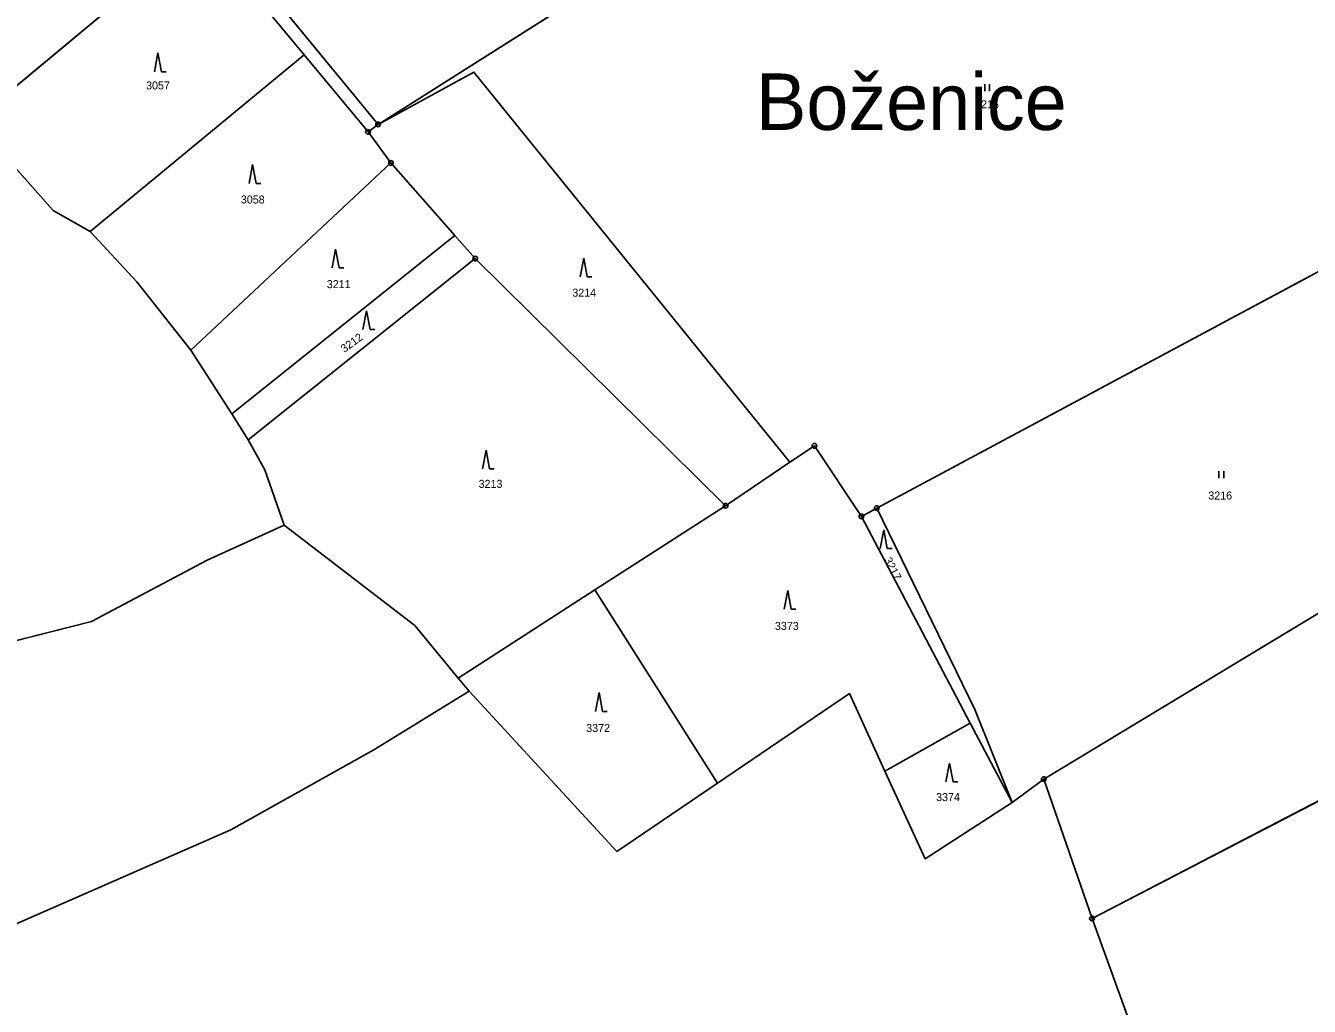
# Model space of a CAD drawing. Extents: x -689422 to -685210, y -987725 to -982160.
# Drawn here: x -687545.1 to -687272.5, y -987272.9 to -987064.7 of the extents above; entities that cross this region are included whole.
import ezdxf

# ---------------------------------------------------------------- set-up
doc = ezdxf.new("R2010")
doc.units = 0
for name, color, linetype in [('KN_Hranice_parcel', 7, 'Continuous'), ('KN_Parcelni cisla', 7, 'Continuous'), ('KN_Polygon parcely', 7, 'Continuous'), ('KN_Popisy_pomistni nazvy', 7, 'Continuous'), ('KN_POZEMKY_LESNI POZEMEK', 7, 'Continuous'), ('KN_POZEMKY_TTP', 7, 'Continuous'), ('KN_Značky bodu BP', 7, 'Continuous'), ('KN_Značky kultur', 7, 'Continuous')]:
    doc.layers.add(name, color=color, linetype=linetype)

msp = doc.modelspace()

# ---------------------------------------------------------------- linework, layer by layer
at = {"layer": 'KN_Hranice_parcel'}
for p, q in [((-687507.72, -987044.71), (-687556.13, -987084.99)), ((-687485.95, -987070.96), (-687507.72, -987044.71)), ((-687505.49, -987042.86), (-687470.29, -987085.69)), ((-687531.42, -987108.4), (-687485.95, -987070.96)), ((-687472.42, -987087.28), (-687485.95, -987070.96)), ((-687470.29, -987085.69), (-687472.42, -987087.28)), ((-687467.55, -987093.89), (-687472.42, -987087.28)), ((-687510.04, -987133.61), (-687467.55, -987093.89)), ((-687454, -987109.26), (-687467.55, -987093.89)), ((-687364.37, -987167.17), (-687233.07, -987096.87)), ((-687501.36, -987147.18), (-687454, -987109.26)), ((-687449.65, -987114.19), (-687454, -987109.26)), ((-687497.86, -987152.65), (-687449.65, -987114.19)), ((-687396.48, -987166.65), (-687449.65, -987114.19)), ((-687501.36, -987147.18), (-687510.04, -987133.61)), ((-687497.86, -987152.65), (-687501.36, -987147.18)), ((-687328.9, -987224.69), (-687205.98, -987150.48)), ((-687382.81, -987157.44), (-687377.61, -987153.94)), ((-687377.61, -987153.94), (-687367.63, -987168.92)), ((-687396.48, -987166.65), (-687382.81, -987157.44)), ((-687424.23, -987184.54), (-687396.48, -987166.65)), ((-687367.63, -987168.92), (-687364.37, -987167.17)), ((-687367.63, -987168.92), (-687344.51, -987212.8)), ((-687453.27, -987203.27), (-687424.23, -987184.54)), ((-687398.19, -987225.59), (-687424.23, -987184.54)), ((-687450.96, -987206.05), (-687453.27, -987203.27)), ((-687362.62, -987222.98), (-687344.51, -987212.8)), ((-687344.51, -987212.8), (-687335.62, -987229.67)), ((-687335.62, -987229.67), (-687328.9, -987224.69)), ((-687318.64, -987254.28), (-687328.9, -987224.69)), ((-687308.38, -987282.43), (-687318.64, -987254.28))]:
    msp.add_line(p, q, dxfattribs=at)
for points in [[(-687313.26, -986989.89), (-687349.38, -987016.29), (-687391.56, -987035.92), (-687470.29, -987085.69)], [(-687382.81, -987157.44), (-687449.91, -987074.57), (-687470.29, -987085.69)], [(-687531.42, -987108.4), (-687539.26, -987103.99), (-687556.13, -987084.99)], [(-687510.04, -987133.61), (-687521.51, -987119.15), (-687531.42, -987108.4)], [(-687490.24, -987170.75), (-687494.35, -987159.06), (-687497.86, -987152.65)], [(-687364.37, -987167.17), (-687343.51, -987209.9), (-687335.62, -987229.67)], [(-687667, -987179.71), (-687647.6, -987220.79), (-687531.17, -987191.26), (-687506.61, -987178.2), (-687490.24, -987170.75)], [(-687490.24, -987170.75), (-687462.47, -987192.1), (-687453.27, -987203.27)], [(-687318.64, -987254.28), (-687259.62, -987223.68), (-687255.88, -987233.77), (-687238.45, -987219.84), (-687205.77, -987183.79), (-687196.08, -987177.03)], [(-687786.83, -987264.43), (-687705.03, -987270.22), (-687653.41, -987269.19), (-687586.12, -987266.75), (-687549.53, -987256.48), (-687501.57, -987235.48), (-687471.19, -987218.5), (-687450.96, -987206.05)], [(-687450.96, -987206.05), (-687419.55, -987240.1), (-687398.19, -987225.59)], [(-687398.19, -987225.59), (-687370.16, -987206.54), (-687362.62, -987222.98)], [(-687362.62, -987222.98), (-687354.09, -987241.6), (-687335.62, -987229.67)]]:
    msp.add_lwpolyline(points, dxfattribs=at)
at = {"layer": 'KN_Polygon parcely'}
for points in [[(-687505.49, -987042.86), (-687470.29, -987085.69), (-687391.56, -987035.92), (-687349.38, -987016.29), (-687313.26, -986989.89), (-687364.58, -986935.97), (-687388.17, -986954.68), (-687501.3, -987040.55)], [(-687602.83, -987038.89), (-687616.2, -987029.62), (-687642.52, -986985.92), (-687645.74, -986978.64), (-687651.15, -986965.83), (-687736.81, -987011.46), (-687720.17, -987051.57), (-687667, -987179.71), (-687647.6, -987220.79), (-687531.17, -987191.26), (-687506.61, -987178.2), (-687490.24, -987170.75), (-687494.35, -987159.06), (-687497.86, -987152.65), (-687501.36, -987147.18), (-687510.04, -987133.61), (-687521.51, -987119.15), (-687531.42, -987108.4), (-687539.26, -987103.99), (-687556.13, -987084.99), (-687578.97, -987059.46), (-687589.7, -987050.06)], [(-687313.26, -986989.89), (-687349.38, -987016.29), (-687391.56, -987035.92), (-687470.29, -987085.69), (-687449.91, -987074.57), (-687382.81, -987157.44), (-687377.61, -987153.94), (-687367.63, -987168.92), (-687364.37, -987167.17), (-687233.07, -987096.87), (-687262.81, -987046.37)], [(-687501.3, -987040.55), (-687545.48, -986993.24), (-687548.85, -986992.63), (-687563.21, -987000.63), (-687602.83, -987038.89), (-687589.7, -987050.06), (-687578.97, -987059.46), (-687556.13, -987084.99), (-687507.72, -987044.71), (-687505.49, -987042.86)], [(-687485.95, -987070.96), (-687507.72, -987044.71), (-687556.13, -987084.99), (-687539.26, -987103.99), (-687531.42, -987108.4)], [(-687507.72, -987044.71), (-687485.95, -987070.96), (-687472.42, -987087.28), (-687470.29, -987085.69), (-687505.49, -987042.86)], [(-687472.42, -987087.28), (-687485.95, -987070.96), (-687531.42, -987108.4), (-687521.51, -987119.15), (-687510.04, -987133.61), (-687467.55, -987093.89)], [(-687382.81, -987157.44), (-687449.91, -987074.57), (-687470.29, -987085.69), (-687472.42, -987087.28), (-687467.55, -987093.89), (-687454, -987109.26), (-687449.65, -987114.19), (-687396.48, -987166.65)], [(-687454, -987109.26), (-687467.55, -987093.89), (-687510.04, -987133.61), (-687501.36, -987147.18)], [(-687328.9, -987224.69), (-687205.98, -987150.48), (-687233.07, -987096.87), (-687364.37, -987167.17), (-687343.51, -987209.9), (-687335.62, -987229.67)], [(-687449.65, -987114.19), (-687454, -987109.26), (-687501.36, -987147.18), (-687497.86, -987152.65)], [(-687453.27, -987203.27), (-687424.23, -987184.54), (-687396.48, -987166.65), (-687449.65, -987114.19), (-687497.86, -987152.65), (-687494.35, -987159.06), (-687490.24, -987170.75), (-687462.47, -987192.1)], [(-687255.88, -987233.77), (-687238.45, -987219.84), (-687205.77, -987183.79), (-687196.08, -987177.03), (-687205.98, -987150.48), (-687328.9, -987224.69), (-687318.64, -987254.28), (-687259.62, -987223.68)], [(-687362.62, -987222.98), (-687344.51, -987212.8), (-687367.63, -987168.92), (-687377.61, -987153.94), (-687382.81, -987157.44), (-687396.48, -987166.65), (-687424.23, -987184.54), (-687398.19, -987225.59), (-687370.16, -987206.54)], [(-687344.51, -987212.8), (-687335.62, -987229.67), (-687343.51, -987209.9), (-687364.37, -987167.17), (-687367.63, -987168.92)], [(-687471.19, -987218.5), (-687450.96, -987206.05), (-687453.27, -987203.27), (-687462.47, -987192.1), (-687490.24, -987170.75), (-687506.61, -987178.2), (-687531.17, -987191.26), (-687647.6, -987220.79), (-687667, -987179.71), (-687674.16, -987181.59), (-687656.99, -987227.02), (-687833.99, -987190.12), (-687831.31, -987203.88), (-687824.08, -987225.98), (-687804.21, -987243.45), (-687786.83, -987264.43), (-687705.03, -987270.22), (-687653.41, -987269.19), (-687586.12, -987266.75), (-687549.53, -987256.48), (-687501.57, -987235.48)], [(-687398.19, -987225.59), (-687424.23, -987184.54), (-687453.27, -987203.27), (-687450.96, -987206.05), (-687419.55, -987240.1)], [(-687354.09, -987241.6), (-687335.62, -987229.67), (-687344.51, -987212.8), (-687362.62, -987222.98)]]:
    msp.add_lwpolyline(points, close=True, dxfattribs=at)
for points in [[(-687268.2, -987340.97), (-687287.15, -987341.97), (-687292.87, -987339.33), (-687296.74, -987337.47), (-687299.02, -987326.05), (-687302.23, -987311.08), (-687308.38, -987282.43), (-687318.64, -987254.28), (-687328.9, -987224.69), (-687335.62, -987229.67), (-687354.09, -987241.6), (-687362.62, -987222.98), (-687370.16, -987206.54), (-687398.19, -987225.59), (-687419.55, -987240.1), (-687450.96, -987206.05), (-687471.19, -987218.5), (-687501.57, -987235.48), (-687549.53, -987256.48)], [(-687259.62, -987223.68), (-687318.64, -987254.28), (-687308.38, -987282.43), (-687293.41, -987276.16), (-687288.04, -987307.6), (-687285.47, -987324.71), (-687292.59, -987325.39), (-687287.15, -987341.97), (-687268.2, -987340.97)]]:
    msp.add_lwpolyline(points, dxfattribs=at)
at = {"layer": 'KN_POZEMKY_LESNI POZEMEK'}
for p, q in [((-687507.72, -987044.71), (-687556.13, -987084.99)), ((-687556.13, -987084.99), (-687507.72, -987044.71)), ((-687507.72, -987044.71), (-687485.95, -987070.96)), ((-687531.42, -987108.4), (-687485.95, -987070.96)), ((-687485.95, -987070.96), (-687531.42, -987108.4)), ((-687485.95, -987070.96), (-687472.42, -987087.28)), ((-687470.29, -987085.69), (-687449.91, -987074.57)), ((-687449.91, -987074.57), (-687382.81, -987157.44)), ((-687556.13, -987084.99), (-687539.26, -987103.99)), ((-687539.26, -987103.99), (-687556.13, -987084.99)), ((-687472.42, -987087.28), (-687470.29, -987085.69)), ((-687472.42, -987087.28), (-687467.55, -987093.89)), ((-687467.55, -987093.89), (-687472.42, -987087.28)), ((-687467.55, -987093.89), (-687510.04, -987133.61)), ((-687510.04, -987133.61), (-687467.55, -987093.89)), ((-687467.55, -987093.89), (-687454, -987109.26)), ((-687454, -987109.26), (-687467.55, -987093.89)), ((-687539.26, -987103.99), (-687531.42, -987108.4)), ((-687531.42, -987108.4), (-687539.26, -987103.99)), ((-687531.42, -987108.4), (-687521.51, -987119.15)), ((-687521.51, -987119.15), (-687531.42, -987108.4)), ((-687454, -987109.26), (-687501.36, -987147.18)), ((-687501.36, -987147.18), (-687454, -987109.26)), ((-687454, -987109.26), (-687449.65, -987114.19)), ((-687449.65, -987114.19), (-687454, -987109.26)), ((-687449.65, -987114.19), (-687497.86, -987152.65)), ((-687497.86, -987152.65), (-687449.65, -987114.19)), ((-687449.65, -987114.19), (-687396.48, -987166.65)), ((-687396.48, -987166.65), (-687449.65, -987114.19)), ((-687521.51, -987119.15), (-687510.04, -987133.61)), ((-687510.04, -987133.61), (-687521.51, -987119.15)), ((-687510.04, -987133.61), (-687501.36, -987147.18)), ((-687501.36, -987147.18), (-687510.04, -987133.61)), ((-687501.36, -987147.18), (-687497.86, -987152.65)), ((-687497.86, -987152.65), (-687501.36, -987147.18)), ((-687497.86, -987152.65), (-687494.35, -987159.06)), ((-687494.35, -987159.06), (-687497.86, -987152.65)), ((-687382.81, -987157.44), (-687377.61, -987153.94)), ((-687377.61, -987153.94), (-687367.63, -987168.92)), ((-687494.35, -987159.06), (-687490.24, -987170.75)), ((-687490.24, -987170.75), (-687494.35, -987159.06)), ((-687396.48, -987166.65), (-687382.81, -987157.44)), ((-687382.81, -987157.44), (-687396.48, -987166.65)), ((-687424.23, -987184.54), (-687396.48, -987166.65)), ((-687396.48, -987166.65), (-687424.23, -987184.54)), ((-687367.63, -987168.92), (-687364.37, -987167.17)), ((-687364.37, -987167.17), (-687343.51, -987209.9)), ((-687490.24, -987170.75), (-687506.61, -987178.2)), ((-687506.61, -987178.2), (-687490.24, -987170.75)), ((-687462.47, -987192.1), (-687490.24, -987170.75)), ((-687490.24, -987170.75), (-687462.47, -987192.1)), ((-687367.63, -987168.92), (-687344.51, -987212.8)), ((-687344.51, -987212.8), (-687367.63, -987168.92)), ((-687506.61, -987178.2), (-687531.17, -987191.26)), ((-687531.17, -987191.26), (-687506.61, -987178.2)), ((-687424.23, -987184.54), (-687453.27, -987203.27)), ((-687453.27, -987203.27), (-687424.23, -987184.54)), ((-687398.19, -987225.59), (-687424.23, -987184.54)), ((-687424.23, -987184.54), (-687398.19, -987225.59)), ((-687531.17, -987191.26), (-687647.6, -987220.79)), ((-687647.6, -987220.79), (-687531.17, -987191.26)), ((-687453.27, -987203.27), (-687462.47, -987192.1)), ((-687462.47, -987192.1), (-687453.27, -987203.27)), ((-687453.27, -987203.27), (-687450.96, -987206.05)), ((-687450.96, -987206.05), (-687453.27, -987203.27)), ((-687450.96, -987206.05), (-687471.19, -987218.5)), ((-687471.19, -987218.5), (-687450.96, -987206.05)), ((-687450.96, -987206.05), (-687419.55, -987240.1)), ((-687419.55, -987240.1), (-687450.96, -987206.05)), ((-687370.16, -987206.54), (-687398.19, -987225.59)), ((-687398.19, -987225.59), (-687370.16, -987206.54)), ((-687362.62, -987222.98), (-687370.16, -987206.54)), ((-687370.16, -987206.54), (-687362.62, -987222.98)), ((-687343.51, -987209.9), (-687335.62, -987229.67)), ((-687344.51, -987212.8), (-687362.62, -987222.98)), ((-687362.62, -987222.98), (-687344.51, -987212.8)), ((-687335.62, -987229.67), (-687344.51, -987212.8)), ((-687344.51, -987212.8), (-687335.62, -987229.67)), ((-687471.19, -987218.5), (-687501.57, -987235.48)), ((-687501.57, -987235.48), (-687471.19, -987218.5)), ((-687354.09, -987241.6), (-687362.62, -987222.98)), ((-687362.62, -987222.98), (-687354.09, -987241.6)), ((-687335.62, -987229.67), (-687328.9, -987224.69)), ((-687328.9, -987224.69), (-687318.64, -987254.28)), ((-687419.55, -987240.1), (-687398.19, -987225.59)), ((-687398.19, -987225.59), (-687419.55, -987240.1)), ((-687335.62, -987229.67), (-687354.09, -987241.6)), ((-687354.09, -987241.6), (-687335.62, -987229.67)), ((-687501.57, -987235.48), (-687549.53, -987256.48)), ((-687549.53, -987256.48), (-687501.57, -987235.48)), ((-687318.64, -987254.28), (-687308.38, -987282.43))]:
    msp.add_line(p, q, dxfattribs=at)
at = {"layer": 'KN_POZEMKY_TTP'}
for p, q in [((-687391.56, -987035.92), (-687470.29, -987085.69)), ((-687470.29, -987085.69), (-687391.56, -987035.92)), ((-687485.95, -987070.96), (-687507.72, -987044.71)), ((-687505.49, -987042.86), (-687470.29, -987085.69)), ((-687470.29, -987085.69), (-687505.49, -987042.86)), ((-687472.42, -987087.28), (-687485.95, -987070.96)), ((-687449.91, -987074.57), (-687470.29, -987085.69)), ((-687382.81, -987157.44), (-687449.91, -987074.57)), ((-687470.29, -987085.69), (-687472.42, -987087.28)), ((-687233.07, -987096.87), (-687364.37, -987167.17)), ((-687364.37, -987167.17), (-687233.07, -987096.87)), ((-687328.9, -987224.69), (-687205.98, -987150.48)), ((-687205.98, -987150.48), (-687328.9, -987224.69)), ((-687377.61, -987153.94), (-687382.81, -987157.44)), ((-687367.63, -987168.92), (-687377.61, -987153.94)), ((-687364.37, -987167.17), (-687367.63, -987168.92)), ((-687343.51, -987209.9), (-687364.37, -987167.17)), ((-687335.62, -987229.67), (-687343.51, -987209.9)), ((-687328.9, -987224.69), (-687335.62, -987229.67)), ((-687318.64, -987254.28), (-687328.9, -987224.69)), ((-687318.64, -987254.28), (-687259.62, -987223.68)), ((-687259.62, -987223.68), (-687318.64, -987254.28)), ((-687308.38, -987282.43), (-687318.64, -987254.28))]:
    msp.add_line(p, q, dxfattribs=at)
at = {"layer": 'KN_Značky bodu BP'}
for centre, radius in [((-687470.29, -987085.69), 0.5), ((-687470.29, -987085.69), 0.0303), ((-687472.42, -987087.28), 0.5), ((-687472.42, -987087.28), 0.0303), ((-687467.55, -987093.89), 0.5), ((-687467.55, -987093.89), 0.0303), ((-687449.65, -987114.19), 0.5), ((-687449.65, -987114.19), 0.0303), ((-687377.61, -987153.94), 0.5), ((-687377.61, -987153.94), 0.0303), ((-687396.48, -987166.65), 0.5), ((-687396.48, -987166.65), 0.0303), ((-687364.37, -987167.17), 0.5), ((-687364.37, -987167.17), 0.0303), ((-687367.63, -987168.92), 0.5), ((-687367.63, -987168.92), 0.0303), ((-687328.9, -987224.69), 0.5), ((-687328.9, -987224.69), 0.0303), ((-687318.64, -987254.28), 0.5), ((-687318.64, -987254.28), 0.0303)]:
    msp.add_circle(centre, radius, dxfattribs=at)
at = {"layer": 'KN_Značky kultur'}
for p, q in [((-687517.03, -987070.51), (-687517.78, -987074.51)), ((-687516.28, -987074.51), (-687517.03, -987070.51)), ((-687516.28, -987074.51), (-687515.28, -987074.51)), ((-687341.42, -987078.67), (-687341.42, -987077.17)), ((-687340.42, -987078.67), (-687340.42, -987077.17)), ((-687496.93, -987094.24), (-687497.68, -987098.24)), ((-687496.18, -987098.24), (-687496.93, -987094.24)), ((-687496.18, -987098.24), (-687495.18, -987098.24)), ((-687479.3, -987112.16), (-687480.05, -987116.16)), ((-687478.55, -987116.16), (-687479.3, -987112.16)), ((-687478.55, -987116.16), (-687477.55, -987116.16)), ((-687426.6, -987114.09), (-687427.35, -987118.09)), ((-687425.85, -987118.09), (-687426.6, -987114.09)), ((-687425.85, -987118.09), (-687424.85, -987118.09)), ((-687472.74, -987125.27), (-687473.49, -987129.27)), ((-687471.99, -987129.27), (-687472.74, -987125.27)), ((-687471.99, -987129.27), (-687470.99, -987129.27)), ((-687447.35, -987154.85), (-687448.1, -987158.85)), ((-687446.6, -987158.85), (-687447.35, -987154.85)), ((-687446.6, -987158.85), (-687445.6, -987158.85)), ((-687291.67, -987160.84), (-687291.67, -987159.34)), ((-687290.67, -987160.84), (-687290.67, -987159.34)), ((-687362.87, -987171.76), (-687363.62, -987175.76)), ((-687362.12, -987175.76), (-687362.87, -987171.76)), ((-687362.12, -987175.76), (-687361.12, -987175.76)), ((-687383.28, -987184.64), (-687384.03, -987188.64)), ((-687382.53, -987188.64), (-687383.28, -987184.64)), ((-687382.53, -987188.64), (-687381.53, -987188.64)), ((-687423.35, -987206.34), (-687424.1, -987210.34)), ((-687422.6, -987210.34), (-687423.35, -987206.34)), ((-687422.6, -987210.34), (-687421.6, -987210.34)), ((-687348.91, -987221.29), (-687349.66, -987225.29)), ((-687348.16, -987225.29), (-687348.91, -987221.29)), ((-687348.16, -987225.29), (-687347.16, -987225.29))]:
    msp.add_line(p, q, dxfattribs=at)

# ---------------------------------------------------------------- texts
at = {"layer": 'KN_Parcelni cisla'}
for s, p in [('3057', (-687519.56, -987078.27)), ('3215', (-687343.46, -987082.27)), ('3058', (-687499.43, -987102.49)), ('3211', (-687481.18, -987120.46)), ('3214', (-687429.03, -987122.27)), ('3213', (-687448.93, -987162.86)), ('3216', (-687293.94, -987165.34)), ('3373', (-687385.99, -987193.03)), ('3372', (-687426.08, -987214.7)), ('3374', (-687351.76, -987229.37))]:
    msp.add_text(s, height=1.7, dxfattribs=at).set_placement(p)
for s, rotation, p in [('3212', 36, (-687477.45, -987134.22)), ('3217', 297, (-687362.85, -987178.14))]:
    msp.add_text(s, height=1.7, rotation=rotation, dxfattribs=at).set_placement(p)
at = {"layer": 'KN_Popisy_pomistni nazvy'}
msp.add_text('Boženice', height=12, dxfattribs=at).set_placement((-687390.02, -987086.88))

doc.saveas('drawing.dxf')
